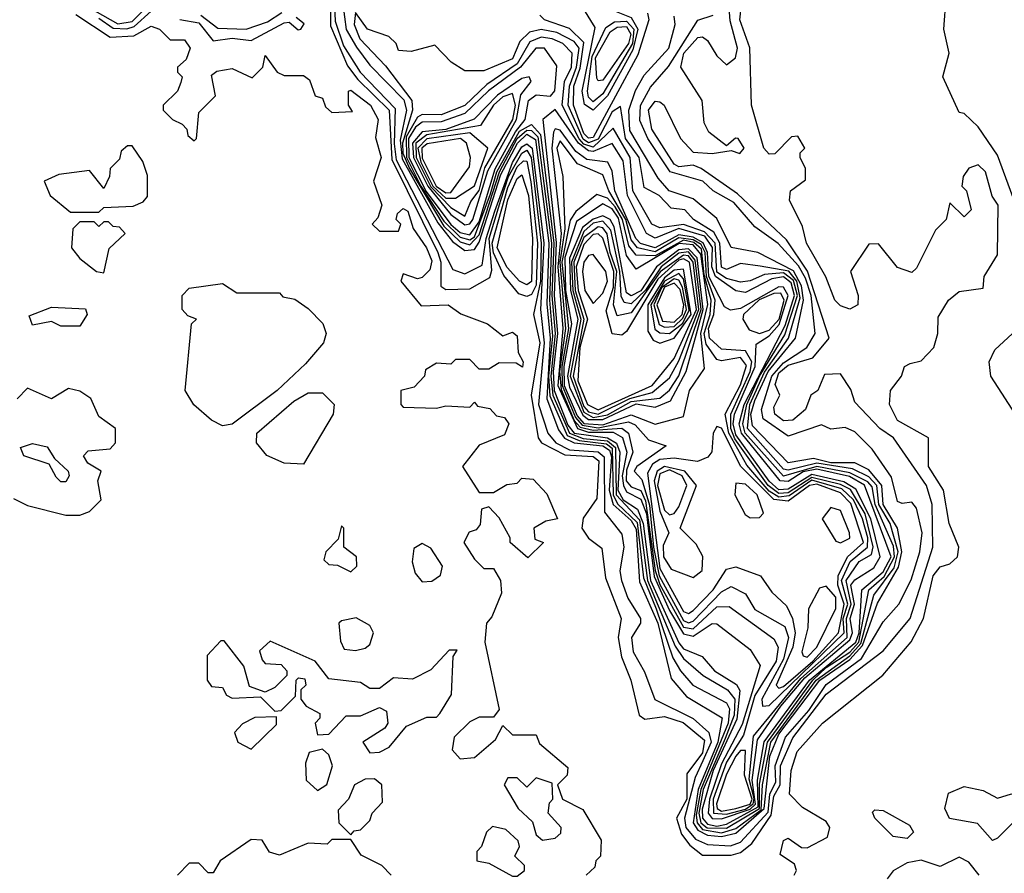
# Model space of a CAD drawing. Extents: x 2889633 to 3052318, y 540750 to 918690.
# Tile 531 of 656: x 2970788 to 2972860, y 839799 to 841595. Entities that reach past the tile are written whole.
import ezdxf

# ---------------------------------------------------------------- set-up
doc = ezdxf.new("R2010")
doc.units = 0

msp = doc.modelspace()

# ---------------------------------------------------------------- linework, layer by layer
at = {"layer": '0CON02XD'}
for points in [[(2971995, 841404.5), (2971976.8, 841416.8), (2971971.4, 841445), (2971998.7, 841578.7), (2971975, 841617.5), (2971949.4, 841715), (2971962.5, 841735), (2971985, 841748), (2972008.1, 841678.1), (2972034.3, 841635), (2972036.2, 841615), (2972075, 841600), (2972088.5, 841575), (2972078.4, 841531.6), (2972024.7, 841435), (2971995, 841404.5)], [(2972885, 841201.2), (2972845, 841310), (2972805, 841370), (2972775, 841397.5), (2972765, 841400), (2972730, 841475), (2972744, 841525), (2972732.5, 841575), (2972742, 841708)], [(2972305, 839842.5), (2972328.3, 839861.7), (2972369.2, 839920.8), (2972375, 839961.2), (2972388.4, 839985), (2972388.5, 840025), (2972415, 840084.2), (2972485, 840175.6), (2972605, 840266.7), (2972661.9, 840335), (2972709.4, 840485), (2972708.1, 840575), (2972695.7, 840615), (2972626.7, 840715), (2972597.5, 840735), (2972545, 840790), (2972536.7, 840816.7), (2972515, 840850), (2972481.7, 840848.3), (2972467.5, 840815), (2972452.5, 840805), (2972441.2, 840775), (2972415, 840752.5), (2972395, 840751.2), (2972376.7, 840765), (2972375, 840780), (2972387.5, 840805), (2972377.4, 840827.4), (2972385, 840851.8), (2972405, 840868.4), (2972456.7, 840883.3), (2972491.2, 840925), (2972445.9, 841065.9), (2972401.8, 841131.8), (2972298.6, 841228.6), (2972221.9, 841281.9), (2972205, 841288.8), (2972175, 841285.8), (2972165, 841290.8), (2972118.1, 841365), (2972110.8, 841405), (2972125, 841423.8), (2972135, 841422), (2972143.8, 841415), (2972178.8, 841345), (2972205, 841316.7), (2972245, 841313.8), (2972285, 841320), (2972303.6, 841313.6), (2972312.5, 841325), (2972300, 841345), (2972293.9, 841346.1), (2972275, 841330), (2972238.3, 841358.3), (2972228.3, 841378.3), (2972223.8, 841425), (2972179.2, 841495), (2972185.5, 841525), (2972215, 841557.5), (2972225, 841558.8), (2972235, 841551.2), (2972255, 841518.8), (2972275, 841500), (2972294, 841515), (2972298.1, 841535), (2972282.8, 841592.8), (2972275.6, 841685)], [(2971449.4, 841655), (2971451.8, 841591.8), (2971469.8, 841539.8), (2971504.8, 841484.8), (2971578.3, 841408.3), (2971575.8, 841334.2), (2971580.5, 841300.5), (2971699.2, 841069.2), (2971725, 841060), (2971761.5, 841078.5), (2971769.7, 841135), (2971788.1, 841191.9), (2971825, 841294.7), (2971845, 841327.6), (2971855, 841334.1), (2971866.2, 841325), (2971891.1, 841125), (2971883.6, 840985), (2971891.9, 840915), (2971880, 840785), (2971899.6, 840725), (2971916.2, 840705), (2971945, 840689.8), (2972005, 840686), (2972017.6, 840675), (2972018.7, 840558.7), (2972055, 840512.5), (2972059.2, 840485), (2972050.8, 840435), (2972054.3, 840415), (2972067.8, 840377.8), (2972094.2, 840335), (2972094, 840325), (2972075.7, 840295), (2972078.6, 840265), (2972103, 840223), (2972124.4, 840164.4), (2972205, 840124.5), (2972237.9, 840095), (2972243.2, 840075), (2972225.3, 840035.3), (2972209.6, 840000.4), (2972187.2, 839915), (2972189.4, 839895), (2972210.3, 839870.3), (2972235, 839859.1), (2972283.5, 839856.5)], [(2971464.5, 841655), (2971474.8, 841574.8), (2971497.1, 841537.1), (2971525, 841499.5), (2971596.2, 841426.2), (2971601.9, 841405), (2971588.5, 841341.5), (2971592.6, 841302.6), (2971667.9, 841167.9), (2971698.7, 841128.7), (2971725, 841109.2), (2971745, 841111.2), (2971755, 841127.1), (2971800.7, 841269.3), (2971835.2, 841335), (2971855, 841354.3), (2971873.1, 841343.1), (2971901.8, 841125), (2971897.4, 840997.4), (2971904.3, 840925), (2971897.6, 840797.6), (2971922, 840732), (2971934.3, 840714.3), (2971955, 840704.8), (2972015, 840698.7), (2972029, 840689), (2972033.2, 840675), (2972028.7, 840605), (2972037.1, 840575), (2972075, 840541.5), (2972085, 840522.9), (2972092, 840412), (2972130.8, 840325), (2972158.7, 840208.7), (2972191.1, 840171.1), (2972266.2, 840126.2), (2972257.2, 840075), (2972215.9, 839975), (2972205.2, 839905), (2972215, 839889.8), (2972235, 839878.8), (2972265, 839876)], [(2970919, 841629), (2970995, 841586.3), (2971025, 841591.2), (2971055, 841621.6)], [(2971441.2, 841645), (2971442, 841582), (2971478.2, 841498.2), (2971499.4, 841469.4), (2971565.4, 841405), (2971571, 841301), (2971667.7, 841105), (2971674.6, 841085), (2971674.4, 841034.4), (2971685, 841027.5), (2971735, 841028.8), (2971777.5, 841052.5), (2971781.7, 841068.3), (2971775.6, 841135), (2971800.4, 841215), (2971816.4, 841265), (2971845, 841314.6), (2971855, 841320.4), (2971864.1, 841305), (2971885.4, 841125), (2971883.7, 841045), (2971869.4, 840975), (2971882.3, 840915), (2971864.4, 840805), (2971879.2, 840715), (2971886.2, 840705), (2971935, 840679.6), (2971995, 840675.9), (2972006.8, 840666.8), (2972002.7, 840587.3), (2971973.6, 840546.4), (2971970.8, 840525), (2971985, 840503.8), (2972013.3, 840483.3), (2972020.9, 840420.9), (2972053.8, 840335), (2972047.1, 840295), (2972054.4, 840254.4), (2972074, 840205), (2972091.7, 840131.7), (2972103.3, 840123.3), (2972145, 840128.6), (2972184.1, 840115.9), (2972229.2, 840079.2), (2972225, 840052.5), (2972191.7, 840008.3), (2972191.8, 839955), (2972170, 839915), (2972180.9, 839880.9), (2972197.8, 839857.8), (2972225, 839836.7), (2972285, 839836.9), (2972305, 839842.5)], [(2972417.5, 839795), (2972422.5, 839805), (2972418.3, 839818.3), (2972388.3, 839838.3), (2972395, 839867.5), (2972405, 839872.5), (2972433, 839853), (2972445, 839852.5), (2972487.5, 839875), (2972492.5, 839895), (2972485, 839907.5), (2972435, 839937.5), (2972407.5, 839965), (2972411.2, 840015), (2972424, 840055), (2972477.5, 840115), (2972604.2, 840215.8), (2972663.9, 840286.1), (2972690, 840335), (2972710, 840425), (2972725, 840443.8), (2972745, 840450), (2972761.2, 840465), (2972763.8, 840485), (2972743.8, 840535), (2972732, 840605), (2972700, 840655), (2972700, 840715), (2972635, 840752), (2972618, 840785), (2972620, 840815), (2972643.3, 840845), (2972650, 840865), (2972661.7, 840871.7), (2972685, 840877.5), (2972711.2, 840905), (2972720, 840935), (2972720.7, 840969.3), (2972742.5, 841005), (2972765, 841023.3), (2972815, 841030), (2972817.5, 841055), (2972845, 841100), (2972846.7, 841205), (2972833.8, 841223.8), (2972820, 841275), (2972805, 841290), (2972785, 841282.5), (2972773.3, 841265), (2972770, 841245), (2972780, 841235), (2972790, 841195), (2972775, 841180), (2972745, 841210), (2972737.5, 841175), (2972715, 841152.5), (2972675, 841072.5), (2972665, 841063.3), (2972635, 841073.8), (2972595, 841123.3), (2972575, 841122.5), (2972536.2, 841065), (2972552, 841015), (2972551.2, 840995), (2972535, 840986.2), (2972515, 840993.3), (2972503.3, 841005), (2972483.9, 841053.9), (2972443.8, 841125), (2972435, 841160), (2972407.5, 841215), (2972410, 841235), (2972441.7, 841258.3), (2972441.7, 841281.7), (2972430, 841305), (2972430, 841315), (2972440, 841325), (2972425, 841350), (2972411.7, 841348.3), (2972377, 841313), (2972365, 841312.5), (2972353.8, 841325), (2972327.5, 841415), (2972324.1, 841535.9), (2972303.3, 841595), (2972307, 841627)], [(2970906.2, 841606.2), (2970978.6, 841558.6), (2971028.6, 841561.4), (2971065, 841581.2), (2971082.5, 841575), (2971105, 841552.5), (2971135, 841552.5), (2971146.7, 841535), (2971138.3, 841511.7), (2971120, 841495), (2971120, 841485), (2971130, 841475), (2971127, 841463), (2971120, 841445), (2971090, 841415), (2971090, 841405), (2971110, 841385), (2971130, 841375), (2971140, 841365), (2971141.7, 841351.7), (2971155, 841340), (2971160, 841345), (2971165, 841400), (2971200, 841435), (2971191.7, 841478.3), (2971203, 841487), (2971235, 841492.5), (2971277, 841473), (2971300, 841495), (2971305, 841520), (2971330, 841485), (2971345, 841477.5), (2971385, 841477.5), (2971398.3, 841468.3), (2971410, 841435), (2971425, 841430), (2971431.7, 841411.7), (2971445, 841400), (2971488.3, 841401.7), (2971480, 841415), (2971480, 841445), (2971485, 841446.7), (2971526.2, 841415), (2971542.5, 841385), (2971537, 841347), (2971548.8, 841305), (2971532.5, 841255), (2971550, 841205), (2971541.7, 841178.3), (2971530, 841165), (2971545, 841150), (2971585, 841150), (2971590, 841165), (2971580, 841175), (2971583, 841187), (2971595, 841197.5), (2971605, 841192.5), (2971615.8, 841155.8), (2971644.3, 841115), (2971655, 841087.5), (2971651.2, 841068.8), (2971635, 841052.5), (2971625, 841050), (2971595, 841060), (2971590, 841045), (2971633, 840993), (2971690, 840995), (2971716.4, 840976.4), (2971772.5, 840955), (2971805, 840930), (2971825, 840937.5), (2971835, 840930), (2971836.7, 840895), (2971847.5, 840875), (2971845.9, 840864.1), (2971832.5, 840872.5), (2971797, 840873), (2971775, 840860), (2971755, 840860), (2971735, 840880), (2971705, 840880), (2971695, 840870), (2971665, 840872.5), (2971641.7, 840858.3), (2971640, 840845), (2971618.3, 840821.7), (2971590, 840815), (2971590, 840785), (2971595, 840780), (2971665, 840777.5), (2971685, 840782.5), (2971735, 840780), (2971745, 840790), (2971751.7, 840781.7), (2971777, 840777), (2971791.7, 840761.7), (2971808.3, 840758.3), (2971817.5, 840745), (2971808.3, 840721.7), (2971755, 840700), (2971720, 840655), (2971755, 840600), (2971785, 840600), (2971813, 840617), (2971835, 840620), (2971845, 840630), (2971868.3, 840628.3), (2971897, 840597), (2971920, 840545), (2971895, 840540), (2971870, 840525), (2971871.7, 840501.7), (2971890, 840495), (2971857, 840463), (2971820, 840495), (2971820, 840505), (2971797, 840547), (2971775, 840570), (2971760, 840565), (2971757, 840533), (2971748.3, 840521.7), (2971733.6, 840516.4), (2971722.5, 840495), (2971745, 840460), (2971765, 840440), (2971785, 840440), (2971800, 840415), (2971801.7, 840388.3), (2971781.7, 840338.3), (2971770, 840325), (2971766.7, 840285), (2971796.7, 840143.3), (2971785, 840127.5), (2971755, 840127.5), (2971735, 840117.5), (2971702.5, 840085), (2971698.3, 840058.3), (2971715, 840040), (2971745, 840042.5), (2971789.3, 840080.7), (2971805, 840110), (2971825, 840090), (2971875, 840090), (2971881.7, 840071.7), (2971941.7, 840021.7), (2971940, 840005), (2971920, 839985), (2971930, 839955), (2971973, 839933), (2972011.7, 839868.3), (2972010, 839835), (2972000, 839825), (2971998.3, 839811.7), (2971980, 839795)], [(2970955, 841598.2), (2970985, 841577.3), (2971013.8, 841576.2), (2971029, 841581), (2971065, 841613.3)], [(2971169.2, 841605), (2971205, 841577.5), (2971265, 841575.5), (2971309.6, 841590.4), (2971339.7, 841610.3)], [(2972265, 839884), (2972295, 839893.3), (2972347.9, 839932.1), (2972351.3, 839985), (2972368.4, 840075), (2972463.8, 840205), (2972535, 840256.3), (2972557.7, 840282.3), (2972585, 840384), (2972628.3, 840441.7), (2972636.7, 840475), (2972619.2, 840535), (2972595.7, 840575), (2972591.6, 840615), (2972575, 840633.4), (2972540.2, 840650.2), (2972465, 840662), (2972405, 840646.8), (2972395, 840649.6), (2972319.7, 840735), (2972324.5, 840785), (2972355, 840853.2), (2972406, 840925), (2972430.5, 841009.5), (2972423, 841045), (2972406.1, 841066.1), (2972346.4, 841076.4), (2972305, 841082), (2972275, 841069.2), (2972265, 841074.3), (2972261.4, 841125), (2972248.3, 841148.3), (2972206, 841175), (2972187.5, 841195), (2972158.8, 841198.8), (2972133.8, 841225), (2972102.1, 841242.1), (2972091.5, 841305), (2972062.7, 841345), (2972052.5, 841412.5), (2972035, 841401.1), (2972005, 841343.5), (2971985, 841336.2), (2971973.8, 841343.8), (2971941.8, 841415), (2971944.7, 841455), (2971959.8, 841495), (2971965.2, 841535.2), (2971955, 841549.5), (2971918.3, 841568.3), (2971885, 841574.6), (2971861.1, 841568.9), (2971840.5, 841549.5), (2971825, 841513.1), (2971765, 841487.5), (2971725, 841487.5), (2971696.1, 841506.1), (2971661.7, 841541.7), (2971611.7, 841528.3), (2971585, 841530), (2971580, 841545), (2971565, 841560), (2971520, 841575), (2971495, 841610), (2971492, 841585), (2971504.2, 841555), (2971557.7, 841497.7), (2971613.5, 841425), (2971614.6, 841404.6), (2971593.3, 841335), (2971594.5, 841314.5), (2971608, 841282), (2971680.9, 841160.9), (2971715, 841127.4), (2971735, 841121.2), (2971755, 841142.5), (2971797.6, 841275), (2971835, 841345.2), (2971855, 841363), (2971865, 841362.3), (2971878.3, 841348.3), (2971906.8, 841125), (2971902.9, 841005), (2971909.4, 840929.4), (2971901.1, 840845), (2971903.9, 840803.9), (2971939.9, 840719.9), (2971965, 840709.4), (2972022.9, 840702.9), (2972035, 840693.1), (2972036.5, 840595), (2972046, 840576), (2972087.3, 840537.3), (2972100.4, 840420.4), (2972127.1, 840355), (2972162.3, 840252.3), (2972178.6, 840225), (2972204.5, 840194.5), (2972275, 840157.5), (2972281.5, 840145), (2972278.4, 840115), (2972221, 839975), (2972211.2, 839921.2), (2972213.2, 839905), (2972225, 839891.3), (2972265, 839884)], [(2971985, 841346.1), (2971975, 841355.6), (2971953.5, 841415), (2971954.3, 841455), (2971967.1, 841492.9), (2971975, 841547.1), (2971945, 841576.7), (2971892.5, 841595), (2971882.5, 841605)], [(2972108.9, 841608.9), (2972111.9, 841595), (2972089, 841521), (2971995, 841347.5), (2971985, 841346.1)], [(2972283.5, 839856.5), (2972305, 839864.5), (2972362.7, 839927.3), (2972366.2, 839965), (2972379, 839991), (2972377.6, 840025), (2972399.7, 840085), (2972448.5, 840141.5), (2972485, 840196), (2972559, 840251), (2972605, 840328), (2972637.5, 840365), (2972663.9, 840416.1), (2972682, 840475), (2972687.1, 840515), (2972675, 840567.5), (2972665, 840580), (2972645, 840576.7), (2972635, 840581.2), (2972622.2, 840632.2), (2972581.5, 840691.5), (2972545, 840728), (2972525, 840736.7), (2972495, 840733.3), (2972475, 840742.5), (2972405, 840718.6), (2972352.7, 840755), (2972349.2, 840775), (2972370.8, 840845), (2972395, 840872.7), (2972444.4, 840905), (2972461.5, 840935), (2972453, 841015), (2972441.3, 841051.3), (2972426.9, 841076.9), (2972384.1, 841124.1), (2972335, 841159.2), (2972290.7, 841210.7), (2972247.5, 841235), (2972225.3, 841255.3), (2972156.7, 841275), (2972109.6, 841345), (2972092.7, 841382.7), (2972094.6, 841414.6), (2972115, 841452.9), (2972153.4, 841496.6), (2972215, 841594), (2972247.5, 841605)], [(2971125, 841595.8), (2971165, 841588.5), (2971195, 841550.8), (2971235, 841556.5), (2971275, 841551.4), (2971345, 841588.8), (2971355, 841590), (2971373.9, 841573.9), (2971380, 841575), (2971386.4, 841586.4), (2971370, 841600)], [(2971995, 841422.5), (2971985, 841432), (2971982.8, 841445), (2971992.3, 841517.7), (2972021.4, 841578.6), (2972039.5, 841590.5), (2972065, 841592.1), (2972080.4, 841575), (2972077.6, 841545), (2972015, 841439.4), (2971995, 841422.5)], [(2972265, 839876), (2972295, 839883.2), (2972354.2, 839935), (2972366.6, 840045), (2972385, 840091.8), (2972471.9, 840205), (2972535, 840248.4), (2972561.6, 840278.4), (2972592.9, 840367.1), (2972637, 840443), (2972644.1, 840475), (2972634.7, 840525), (2972604.8, 840575), (2972602.1, 840615), (2972575, 840647.9), (2972545, 840662.3), (2972495, 840662.9), (2972458.3, 840671.7), (2972405, 840662.7), (2972330.1, 840740.1), (2972326.6, 840765), (2972335, 840793.6), (2972362.8, 840855), (2972420.4, 840925), (2972437, 841005), (2972432.8, 841035), (2972416.3, 841066.3), (2972341.2, 841105), (2972285, 841116), (2972255, 841176.7), (2972205, 841218.1), (2972154.7, 841234.7), (2972131.6, 841261.6), (2972071.7, 841361.7), (2972069.5, 841405), (2972084, 841446), (2972101.8, 841478.2), (2972154.1, 841535), (2972167.1, 841585), (2972165, 841602.5)], [(2972005, 841466.2), (2972002.2, 841472.2), (2971999.7, 841515), (2972030.6, 841569.4), (2972045, 841579.7), (2972065, 841580.7), (2972073.7, 841565), (2972069.3, 841545), (2972015, 841468.1), (2972005, 841466.2)], [(2972275, 839894), (2972344.9, 839935.1), (2972345, 839986.2), (2972361.2, 840075), (2972456.6, 840205), (2972485, 840232.1), (2972535, 840264), (2972553.3, 840285), (2972574.6, 840395), (2972606.8, 840423.2), (2972629, 840465), (2972626.9, 840486.9), (2972588.1, 840575), (2972581.8, 840611.8), (2972572.7, 840622.7), (2972535, 840641.7), (2972465, 840654.9), (2972395, 840634.7), (2972314.8, 840725), (2972309.4, 840745), (2972318.3, 840785), (2972344.7, 840845.3), (2972398.2, 840931.8), (2972424.8, 841015), (2972416.1, 841046.1), (2972395, 841062.6), (2972355, 841058.8), (2972325, 841045.8), (2972305, 841042.9), (2972275, 841050.4), (2972255, 841063.9), (2972251.1, 841125), (2972228.7, 841148.7), (2972185, 841164.2), (2972135, 841156.9), (2972118, 841165), (2972078.5, 841235), (2972072.7, 841305), (2972037.1, 841367.1), (2971995, 841327), (2971975, 841333.1), (2971965, 841344.2), (2971929.3, 841415), (2971934.6, 841465), (2971949.3, 841495), (2971950.5, 841525), (2971930.8, 841545), (2971908.8, 841555), (2971885, 841558.2), (2971861.6, 841548.4), (2971835, 841502.5), (2971771.1, 841458.9), (2971725, 841414.5), (2971675, 841394.6), (2971635, 841395.8), (2971625, 841390), (2971601.5, 841348.5), (2971602.1, 841305), (2971631.9, 841245), (2971680.9, 841170.9), (2971715, 841137.6), (2971735, 841132.1), (2971745, 841138.2), (2971778.7, 841228.7), (2971791.9, 841275), (2971839.5, 841360.5), (2971865, 841374.7), (2971883.7, 841353.7), (2971911.7, 841125), (2971908, 841015), (2971914.6, 840935), (2971906, 840845), (2971910.2, 840805), (2971944.9, 840724.9), (2971973.5, 840713.5), (2972025, 840708.9), (2972041.5, 840695), (2972043.2, 840595), (2972092.4, 840542.4), (2972108.9, 840415), (2972166.9, 840276.9), (2972185, 840250.6), (2972226, 840215), (2972277.5, 840185), (2972292.9, 840165), (2972291.7, 840131.7), (2972272.3, 840082.3), (2972226.2, 839975), (2972217.2, 839925), (2972221.5, 839905), (2972234.4, 839894.4), (2972275, 839894)], [(2971735, 841142.3), (2971755, 841169.6), (2971788.9, 841281.1), (2971831.1, 841358.9), (2971851.8, 841385), (2971858.8, 841425), (2971875, 841437.3), (2971905, 841434), (2971914.3, 841445.7), (2971918.3, 841498.3), (2971892.5, 841535), (2971874.2, 841535), (2971841.8, 841495), (2971774.8, 841445.2), (2971725, 841398), (2971675, 841380.3), (2971635, 841379.7), (2971620.9, 841369.1), (2971606.4, 841345), (2971607.1, 841305), (2971643.7, 841233.7), (2971695, 841163.8), (2971715, 841147.1), (2971735, 841142.3)], [(2971725, 841163.5), (2971735, 841165.5), (2971741.6, 841175), (2971772.9, 841277.1), (2971833.3, 841385), (2971842.9, 841437.1), (2971864.3, 841465), (2971860, 841475), (2971845, 841471.5), (2971793.6, 841436.4), (2971744.4, 841385.6), (2971685, 841364), (2971635, 841359), (2971615, 841335.4), (2971617, 841305), (2971646.7, 841245), (2971695, 841185.3), (2971725, 841163.5)], [(2971725, 841181.4), (2971737.3, 841212.7), (2971755, 841235.6), (2971766.6, 841283.4), (2971825.6, 841385), (2971831.2, 841415), (2971825, 841440), (2971805, 841432.7), (2971785, 841415.3), (2971757.8, 841372.2), (2971645, 841353), (2971621.7, 841335), (2971622.2, 841305), (2971653.1, 841243.1), (2971695, 841199.6), (2971725, 841181.4)], [(2972255, 839897.9), (2972275, 839902), (2972341.6, 839938.4), (2972340.4, 839995), (2972354.4, 840075.6), (2972449.7, 840205), (2972547, 840285), (2972554.2, 840305), (2972560, 840395), (2972605, 840432.9), (2972621.3, 840465), (2972565.8, 840615.8), (2972533.7, 840633.7), (2972465, 840649.1), (2972436.6, 840643.4), (2972405, 840623.4), (2972388.1, 840625), (2972306.8, 840725), (2972302.2, 840745), (2972312.1, 840785), (2972398.6, 840951.4), (2972418.6, 841015), (2972411.2, 841041.2), (2972395, 841053.9), (2972370.3, 841049.7), (2972315, 841021.2), (2972295, 841024.4), (2972251.9, 841055), (2972244.4, 841075), (2972245.5, 841115.5), (2972229.3, 841139.3), (2972175, 841155.7), (2972125, 841135.5), (2972106.9, 841145), (2972066.8, 841225), (2972058.1, 841298.1), (2972035, 841334.4), (2971995, 841318), (2971985, 841319.4), (2971963.9, 841335), (2971915, 841405.8), (2971889.1, 841385), (2971916.7, 841126.6), (2971912.7, 841015), (2971919.9, 840935), (2971910.8, 840855), (2971913, 840815), (2971941.7, 840741.7), (2971955, 840725.2), (2972025.1, 840715.1), (2972043.9, 840703.9), (2972050.8, 840685), (2972046.8, 840605), (2972057.6, 840585), (2972087.9, 840565), (2972100.1, 840535), (2972115.1, 840415), (2972175, 840283.5), (2972185, 840270.9), (2972223.8, 840255), (2972250, 840225), (2972296.4, 840196.4), (2972303.3, 840183.3), (2972297, 840123), (2972247.1, 840015), (2972223.7, 839933.7), (2972224.6, 839914.6), (2972235, 839902.3), (2972255, 839897.9)], [(2971705, 841219.4), (2971745, 841245.8), (2971773.3, 841325), (2971735, 841356.9), (2971645, 841344.2), (2971625.7, 841325), (2971632, 841295), (2971657.6, 841245), (2971685, 841219.7), (2971705, 841219.4)], [(2972265, 839913.1), (2972325, 839933.8), (2972335.9, 839944.1), (2972329.1, 839995), (2972340.4, 840079.6), (2972389.3, 840150.7), (2972440.2, 840209.8), (2972535, 840290), (2972540.6, 840305), (2972535.7, 840335), (2972544.8, 840365), (2972536.8, 840405), (2972545, 840416.4), (2972585, 840441.5), (2972598.8, 840465), (2972579.2, 840545), (2972547.5, 840607.5), (2972522.3, 840622.3), (2972455, 840637.9), (2972405, 840607), (2972385, 840606.1), (2972365, 840624.1), (2972295, 840721.8), (2972289.2, 840745), (2972291.9, 840765), (2972335.6, 840865), (2972337.6, 840912.4), (2972365, 840930), (2972386, 840954), (2972405.2, 841015), (2972395, 841032.5), (2972385, 841033.1), (2972305, 840987.7), (2972283.6, 840983.6), (2972270.9, 840990.9), (2972238.3, 841055), (2972235.1, 841105.1), (2972225.9, 841125.9), (2972205, 841137.6), (2972175, 841142.4), (2972125, 841115.2), (2972094.4, 841124.4), (2972084.8, 841134.8), (2972040.3, 841235), (2972035, 841276.7), (2972025.6, 841295), (2971981.1, 841301.1), (2971958, 841318), (2971925, 841362.5), (2971915, 841365.6), (2971911.4, 841358.6), (2971907.8, 841325), (2971927.7, 841145), (2971920.4, 841075), (2971930.9, 840945), (2971920.2, 840825), (2971961.6, 840735), (2971985, 840727), (2972036.9, 840726.9), (2972056.2, 840716.2), (2972065.3, 840685), (2972056, 840635), (2972058.4, 840615), (2972065, 840601.8), (2972095, 840586.2), (2972107, 840555), (2972110.3, 840525), (2972123.3, 840423.3), (2972155, 840352), (2972185, 840302.5), (2972205, 840297.7), (2972245, 840324.2), (2972255, 840323.8), (2972325, 840270), (2972346.1, 840236.1), (2972308.3, 840111.7), (2972265, 840029.2), (2972239.3, 839955), (2972236.7, 839925), (2972245, 839914.4), (2972265, 839913.1)], [(2971685, 841230.8), (2971695, 841231.8), (2971734.3, 841285.7), (2971736.9, 841305), (2971728.1, 841335), (2971715.3, 841345.3), (2971645.8, 841334.2), (2971634.3, 841325), (2971635, 841303.6), (2971664.5, 841245), (2971685, 841230.8)], [(2972275, 839923.4), (2972315, 839934), (2972331.3, 839945), (2972333.6, 839956.4), (2972322.8, 839997.2), (2972332.3, 840087.7), (2972431.6, 840208.4), (2972528.9, 840295), (2972527.9, 840335), (2972537.4, 840365), (2972527.3, 840415), (2972554.4, 840455), (2972580.2, 840469.8), (2972584.1, 840485.9), (2972566.9, 840555), (2972536.2, 840606.2), (2972515, 840617.3), (2972455, 840632), (2972405, 840599.6), (2972385, 840598.3), (2972363.1, 840615), (2972293.1, 840713.1), (2972284.1, 840735), (2972284.2, 840765), (2972325, 840854.6), (2972328.3, 840875), (2972315, 840898.1), (2972265, 840901.9), (2972239.7, 840925), (2972237.4, 840945), (2972248.9, 840975), (2972251.7, 841005), (2972233.2, 841055), (2972230.4, 841105), (2972221.9, 841121.9), (2972205, 841132.2), (2972175, 841136.4), (2972125, 841106.9), (2972087.8, 841115), (2972075, 841131.9), (2972063.4, 841175), (2972027.5, 841235), (2972015, 841268.8), (2971961.9, 841291.9), (2971925, 841340), (2971918.2, 841325), (2971930.6, 841265), (2971934.8, 841154.8), (2971924.5, 841085), (2971936.7, 840945), (2971923.6, 840855), (2971927.1, 840817.1), (2971955, 840751.9), (2971967.6, 840737.6), (2971995, 840731.1), (2972055.3, 840735.3), (2972069.4, 840725), (2972078.5, 840685), (2972065, 840647.5), (2972064.4, 840625), (2972075, 840611.8), (2972095, 840604.5), (2972105, 840582.5), (2972125, 840435.7), (2972135, 840406.8), (2972185, 840316.8), (2972205, 840313.1), (2972225, 840331.5), (2972255, 840359.4), (2972280.5, 840360.5), (2972375, 840292.5), (2972384, 840275), (2972380, 840245), (2972335, 840172.9), (2972310.8, 840089.2), (2972275, 840032.5), (2972247, 839955), (2972247.9, 839925), (2972275, 839923.4)], [(2970955, 841190), (2970965, 841200), (2971027, 841203), (2971048.3, 841211.7), (2971057, 841223), (2971057, 841267), (2971047, 841297), (2971025, 841330), (2971015, 841330), (2971001.7, 841318.3), (2970998.3, 841301.7), (2970978.3, 841281.7), (2970977.5, 841265), (2970965, 841240), (2970935, 841277.5), (2970870.7, 841269.3), (2970840, 841255), (2970852.5, 841225), (2970895, 841190), (2970955, 841190)], [(2971855, 841012.5), (2971838.1, 841018.1), (2971806.6, 841056.6), (2971785, 841104.3), (2971781.9, 841125), (2971815, 841242.2), (2971835, 841285.4), (2971848.3, 841298.3), (2971855, 841297.5), (2971863.9, 841253.9), (2971877.6, 841125), (2971875, 841036.2), (2971865, 841016.9), (2971855, 841012.5)], [(2971855, 841037.1), (2971840, 841045), (2971813.7, 841073.7), (2971792.5, 841115), (2971815, 841215.8), (2971835, 841260.8), (2971845, 841268.8), (2971858.6, 841225), (2971866.9, 841135), (2971865, 841044.2), (2971855, 841037.1)], [(2972350.8, 840150.8), (2972365, 840152.2), (2972523.1, 840305), (2972520.5, 840335), (2972530.2, 840365), (2972517.1, 840415), (2972535.4, 840455), (2972572, 840485), (2972572.6, 840505), (2972561.1, 840545), (2972542.5, 840585), (2972518, 840608), (2972455, 840625.8), (2972407.2, 840592.8), (2972385, 840590.2), (2972365, 840602.7), (2972317.7, 840657.7), (2972280.2, 840725), (2972272.5, 840765), (2972305, 840826.5), (2972317.6, 840867.6), (2972305, 840884.5), (2972265, 840876.9), (2972255, 840880), (2972232.5, 840912.5), (2972228, 840935), (2972241, 840975), (2972242.8, 841005), (2972228.2, 841058.2), (2972222.3, 841112.3), (2972206.4, 841126.4), (2972185, 841131.4), (2972125, 841098.5), (2972085, 841099.5), (2972069.5, 841119.5), (2972056.2, 841175), (2972041.2, 841201.2), (2972025, 841219.6), (2972002.7, 841227.3), (2971958.3, 841191.7), (2971946.5, 841173.5), (2971928.9, 841085), (2971942.7, 840945), (2971928.9, 840865), (2971929.2, 840825), (2971957.7, 840757.7), (2971971.6, 840741.6), (2972005, 840736.1), (2972069.1, 840749.1), (2972082.9, 840742.9), (2972111.2, 840711.2), (2972148.3, 840698.3), (2972086.7, 840655), (2972080.8, 840645), (2972097.4, 840627.4), (2972113.5, 840573.5), (2972121.5, 840485), (2972133.8, 840425), (2972185, 840331.1), (2972195, 840326.2), (2972205, 840329.5), (2972265, 840391.4), (2972285, 840402), (2972315, 840386.7), (2972335, 840354), (2972398, 840318), (2972406, 840295), (2972395, 840249.2), (2972349.4, 840165), (2972350.8, 840150.8)], [(2972015, 840742.7), (2972075, 840763.9), (2972125, 840744.3), (2972185, 840760), (2972197.1, 840815), (2972229.1, 840860.9), (2972221, 840935), (2972236.2, 840996.1), (2972221.4, 841101.4), (2972205, 841121.3), (2972175.9, 841124.1), (2972085, 841070), (2972065, 841099.2), (2972047.8, 841177.8), (2972035, 841197.2), (2972015, 841207.7), (2971959.7, 841170.3), (2971934.9, 841095), (2971936.6, 841025), (2971949, 840955), (2971933.2, 840865), (2971933.8, 840825), (2971961.3, 840761.3), (2971975.3, 840745.3), (2972015, 840742.7)], [(2970965, 841062.5), (2970976.4, 841113.6), (2971010, 841145), (2970998.3, 841158.3), (2970985, 841160), (2970975, 841170), (2970965, 841170), (2970955, 841160), (2970945, 841170), (2970915, 841170), (2970900, 841155), (2970897.5, 841115), (2970915, 841092.5), (2970950, 841065), (2970965, 841062.5)], [(2971985, 840753.7), (2972015, 840753.8), (2972085, 840786.8), (2972125, 840779.6), (2972157.1, 840792.9), (2972190.3, 840855), (2972226.3, 840985), (2972213.7, 841093.7), (2972195, 841113.2), (2972175, 841110.7), (2972128.3, 841075), (2972095, 841024.8), (2972075, 841013.8), (2972065, 841020), (2972038.9, 841158.9), (2972030.4, 841175), (2972015, 841182.5), (2971994.6, 841175.4), (2971972.2, 841157.8), (2971945, 841093.1), (2971946.7, 841025), (2971962.2, 840965), (2971940.9, 840845), (2971945, 840822), (2971972.8, 840762.8), (2971985, 840753.7)], [(2971995, 840758.3), (2972025, 840763.6), (2972075, 840791.7), (2972135, 840798.9), (2972155, 840815.6), (2972175, 840845.8), (2972221.7, 840985), (2972209.1, 841089.1), (2972195, 841106.5), (2972175, 841103.8), (2972137.6, 841075), (2972105, 841026.2), (2972075, 840997.3), (2972060.2, 841000.2), (2972053.5, 841013.5), (2972051.1, 841065), (2972032, 841152), (2972015, 841170.9), (2971995, 841166.6), (2971975, 841149.1), (2971948.8, 841085), (2971951.8, 841025), (2971968.7, 840965), (2971946.2, 840845), (2971975, 840769.5), (2971995, 840758.3)], [(2972005, 840764.8), (2972071.9, 840798.1), (2972119.1, 840810.9), (2972155, 840841.4), (2972175, 840876.9), (2972217.2, 840985), (2972205.1, 841085.1), (2972195, 841098.5), (2972185, 841099.8), (2972135.5, 841064.5), (2972075, 840978.5), (2972045, 840972), (2972037.3, 840995), (2972044.8, 841065), (2972030.2, 841105), (2972024.3, 841144.3), (2972015, 841156.9), (2972005, 841159.1), (2971975, 841136.6), (2971954.3, 841085), (2971957.1, 841025), (2971975.2, 840965), (2971952.8, 840845), (2971975, 840781.3), (2971985, 840769.8), (2972005, 840764.8)], [(2972005, 840773.9), (2972119.2, 840825), (2972165, 840881.9), (2972212.4, 840985), (2972197.5, 841085), (2972185, 841091.7), (2972175, 841089.3), (2972130.6, 841049.4), (2972065, 840938.8), (2972055, 840931.2), (2972035, 840933.8), (2972022.3, 840982.3), (2972037.5, 841032.5), (2972037.9, 841065), (2972015.2, 841135.2), (2972005, 841144.5), (2971995, 841143.1), (2971975, 841122.1), (2971959.1, 841075), (2971962.9, 841025), (2971982.9, 840965), (2971966.5, 840905), (2971962.8, 840835), (2971982.6, 840785), (2972005, 840773.9)], [(2971995, 840998.1), (2972015, 841019.6), (2972025.2, 841045), (2972021.4, 841065), (2971995, 841101.1), (2971985, 841098.9), (2971975.4, 841085), (2971972.5, 841065), (2971977.5, 841025), (2971995, 840998.1)], [(2972135, 840914.4), (2972165, 840924.6), (2972200.9, 840975), (2972185, 841070), (2972165, 841067.7), (2972145, 841052.1), (2972109.7, 840995), (2972109.5, 840939.5), (2972120.9, 840920.9), (2972135, 840914.4)], [(2972155, 840934.6), (2972183.2, 840956.8), (2972196.4, 840983.6), (2972185, 841050), (2972175, 841060.7), (2972145, 841045.2), (2972116.1, 840995), (2972124.2, 840944.2), (2972135, 840936.2), (2972155, 840934.6)], [(2972145, 840947.9), (2972165, 840949.5), (2972183.3, 840966.7), (2972190.9, 840985), (2972182.4, 841032.4), (2972175, 841046.8), (2972165, 841049.5), (2972138.8, 841031.2), (2972122.6, 840995), (2972133.9, 840953.9), (2972145, 840947.9)], [(2971215, 840740.6), (2971192.1, 840752.1), (2971154.6, 840784.6), (2971136.7, 840815), (2971150, 840955), (2971160, 840965), (2971141.7, 840971.7), (2971130, 840985), (2971130, 841015), (2971145, 841030), (2971215, 841040), (2971245, 841020), (2971335, 841020), (2971341.7, 841011.7), (2971367, 841007), (2971395, 840987.5), (2971426.1, 840956.1), (2971433.3, 840935), (2971427.5, 840915), (2971389.3, 840870.7), (2971330, 840815), (2971235, 840743.8), (2971215, 840740.6)], [(2972165, 840958.3), (2972181.7, 840975), (2972185.4, 840994.6), (2972177.6, 841027.6), (2972165, 841040.4), (2972145, 841032.2), (2972128.4, 840995), (2972140.9, 840960.9), (2972165, 840958.3)], [(2972345, 840934.6), (2972365, 840941.9), (2972386.1, 840965), (2972396.3, 841005), (2972389.4, 841019.4), (2972375, 841019.2), (2972344.3, 841005.7), (2972311.2, 840975), (2972309.6, 840965), (2972322.6, 840942.6), (2972345, 840934.6)], [(2970915, 840950), (2970875, 840950), (2970855, 840960), (2970815, 840952.5), (2970808.3, 840971.7), (2970855, 840990), (2970926.4, 840986.4), (2970930, 840975), (2970915, 840950)], [(2972891.9, 840751.9), (2972831.2, 840845), (2972828, 840875), (2972839.5, 840900.5), (2972876.7, 840935)], [(2970915, 840552.5), (2970935, 840560), (2970960, 840585), (2970952.5, 840625), (2970960, 840645), (2970931.7, 840661.7), (2970922.5, 840677.5), (2970932.5, 840687.5), (2970978.3, 840691.7), (2970990, 840705), (2970990, 840735), (2970955, 840760), (2970938, 840798), (2970915, 840813.3), (2970890.7, 840819.3), (2970855, 840797.5), (2970805, 840820), (2970783, 840797)], [(2971385, 840660), (2971345, 840662), (2971307.9, 840677.9), (2971286.2, 840705), (2971287.5, 840725), (2971365, 840792.5), (2971395, 840810), (2971425, 840810), (2971450, 840785), (2971447.5, 840765), (2971385, 840660)], [(2972385, 840188.6), (2972395, 840191.8), (2972456.6, 840245), (2972510.8, 840305), (2972523, 840365), (2972509.4, 840405), (2972510.3, 840425), (2972529.7, 840465), (2972563.6, 840495), (2972536.8, 840576.8), (2972515, 840599.7), (2972465, 840617.8), (2972450, 840615), (2972405, 840582.2), (2972375, 840585.2), (2972305.4, 840655), (2972265, 840735.8), (2972255, 840739.2), (2972246.9, 840725), (2972244.2, 840685.8), (2972235.8, 840674.2), (2972214.3, 840665.7), (2972165, 840672.6), (2972135, 840669.7), (2972119.9, 840660.1), (2972109.1, 840640.9), (2972135, 840440), (2972185, 840349.4), (2972195, 840345.6), (2972205, 840351.9), (2972247.3, 840395), (2972275, 840438.8), (2972295, 840443.8), (2972346.7, 840425), (2972370.5, 840390.5), (2972401.7, 840361.7), (2972414.4, 840335), (2972419.7, 840305), (2972414.7, 840275), (2972379.4, 840195), (2972385, 840188.6)], [(2970885, 840622.5), (2970875, 840622.5), (2970865, 840632.5), (2970850, 840660), (2970797, 840677), (2970790, 840695), (2970815, 840703.3), (2970846.4, 840696.4), (2970861.7, 840671.7), (2970890, 840645), (2970892.5, 840635), (2970885, 840622.5)], [(2972205, 840421.2), (2972224.3, 840435.7), (2972225.6, 840465.6), (2972211.4, 840491.4), (2972177.5, 840525), (2972212.2, 840615), (2972187.5, 840645), (2972145, 840654.8), (2972129.5, 840645), (2972122.9, 840625), (2972135, 840560.8), (2972153.8, 840515), (2972141.7, 840488.3), (2972142.8, 840465), (2972158.5, 840438.5), (2972205, 840421.2)], [(2972155, 840553.1), (2972165, 840555.8), (2972175, 840570), (2972191.5, 840615), (2972182.1, 840635), (2972155, 840647.9), (2972135, 840639.3), (2972129.8, 840615), (2972145, 840562.9), (2972155, 840553.1)], [(2972325, 840546.7), (2972345, 840547.5), (2972353, 840557), (2972339.6, 840595), (2972315, 840617.7), (2972295, 840620), (2972292.9, 840595), (2972314.2, 840554.2), (2972325, 840546.7)], [(2970775, 840587.5), (2970805, 840572.5), (2970885, 840552.5), (2970915, 840552.5)], [(2972515, 840494), (2972535, 840504), (2972534.2, 840515), (2972515, 840562), (2972495, 840568.8), (2972476.7, 840545), (2972505, 840497.5), (2972515, 840494)], [(2971485, 840433.3), (2971497.5, 840445), (2971496.7, 840465), (2971470, 840485), (2971470, 840525), (2971465, 840530), (2971458.3, 840501.7), (2971432.5, 840475), (2971428.3, 840458.3), (2971438.3, 840448.3), (2971457, 840447), (2971485, 840433.3)], [(2971635, 840412.5), (2971655, 840413.3), (2971673.6, 840426.4), (2971677.5, 840445), (2971653, 840483), (2971635, 840492.5), (2971617.5, 840482.5), (2971613.9, 840453.9), (2971620.5, 840430.5), (2971635, 840412.5)], [(2972445, 840253.7), (2972465, 840274.6), (2972505, 840355.8), (2972505, 840380), (2972485, 840402.9), (2972470.9, 840399.1), (2972447.9, 840355), (2972446.4, 840315), (2972433.6, 840265), (2972436.3, 840256.3), (2972445, 840253.7)], [(2971495, 840267.5), (2971515, 840272.5), (2971525, 840280), (2971532.5, 840305), (2971525, 840320), (2971496.4, 840336.4), (2971465, 840330), (2971460, 840325), (2971463, 840287), (2971470.7, 840270.7), (2971495, 840267.5)], [(2971525, 840052.5), (2971545, 840053.8), (2971565.7, 840064.3), (2971601.7, 840108.3), (2971645, 840127.5), (2971665, 840127.5), (2971672.5, 840135), (2971696.7, 840175), (2971700, 840255), (2971708.3, 840268.3), (2971691.7, 840268.3), (2971653, 840227), (2971615, 840207.5), (2971575, 840210), (2971545, 840187.5), (2971525, 840187.5), (2971505, 840200), (2971438.3, 840208.3), (2971410, 840245), (2971315, 840287.5), (2971293, 840267), (2971298.3, 840248.3), (2971305, 840240), (2971338.3, 840238.3), (2971350, 840225), (2971350, 840215), (2971325, 840190), (2971305, 840180), (2971271.7, 840191.7), (2971260, 840235), (2971218.3, 840288.3), (2971211.7, 840288.3), (2971183, 840257), (2971182.5, 840205), (2971191.7, 840191.7), (2971215, 840190), (2971223.3, 840173.3), (2971235, 840167.5), (2971295, 840170), (2971325, 840140), (2971338.3, 840141.7), (2971368.3, 840171.7), (2971370, 840205), (2971375, 840210), (2971388.3, 840208.3), (2971390, 840195), (2971380, 840185), (2971380, 840165), (2971390.7, 840150.7), (2971420, 840135), (2971420, 840125), (2971410, 840115), (2971415, 840090), (2971438.3, 840091.7), (2971475, 840130), (2971505, 840130), (2971545, 840147.5), (2971560, 840140), (2971562.5, 840115), (2971556.1, 840103.9), (2971510, 840075), (2971525, 840052.5)], [(2971275, 840060), (2971328.3, 840111.7), (2971328.3, 840128.3), (2971283, 840127), (2971257, 840113), (2971240, 840095), (2971247.5, 840075), (2971275, 840060)], [(2971415, 839973.3), (2971434.1, 839985.9), (2971446.7, 840025), (2971438.3, 840048.3), (2971425, 840060), (2971397, 840053), (2971389.3, 840030.7), (2971391.2, 839995), (2971415, 839973.3)], [(2972265, 839929.7), (2972295, 839934.9), (2972325, 839944.1), (2972329.3, 839955), (2972312.9, 840005), (2972315, 840057.5), (2972305, 840056.9), (2972294.6, 840045), (2972275, 840007.5), (2972254.2, 839945), (2972255.5, 839935), (2972265, 839929.7)], [(2971485, 839880), (2971491.7, 839888.3), (2971505, 839890), (2971525, 839910), (2971530, 839925), (2971551.7, 839948.3), (2971550, 839985), (2971535, 839997.5), (2971515, 839996.7), (2971492.5, 839985), (2971480, 839955), (2971458.3, 839931.7), (2971460, 839905), (2971485, 839880)], [(2971888.3, 839868.3), (2971915, 839872.5), (2971927, 839883), (2971927.5, 839895), (2971900, 839925), (2971903, 839947), (2971910, 839955), (2971908.3, 839988.3), (2971875, 840000), (2971855, 839980), (2971835, 840000), (2971815, 840000), (2971807.5, 839985), (2971836.7, 839935), (2971867, 839907), (2971875, 839880), (2971888.3, 839868.3)], [(2972835, 839867.5), (2972803.6, 839903.6), (2972744.4, 839914.4), (2972734.2, 839935), (2972742.3, 839967.7), (2972775, 839981.2), (2972815, 839973.3), (2972845, 839956.7), (2972875, 839966.2), (2972902.5, 839955), (2972910, 839945), (2972907.5, 839935), (2972845, 839872.5), (2972835, 839867.5)], [(2972655, 839872), (2972626.2, 839876.2), (2972587.5, 839915), (2972582.5, 839927.5), (2972587.5, 839932.5), (2972605, 839931.2), (2972660.3, 839900.3), (2972668.8, 839885), (2972655, 839872)], [(2971835, 839792.5), (2971850, 839805), (2971850, 839815), (2971830, 839835), (2971840, 839855), (2971837, 839867), (2971810.7, 839890.7), (2971783, 839897), (2971770, 839885), (2971760, 839855), (2971750, 839845), (2971750, 839825), (2971775, 839820), (2971825, 839792.5), (2971835, 839792.5)], [(2971570, 839795), (2971550, 839815), (2971507, 839837), (2971485, 839870), (2971445, 839870), (2971435, 839860), (2971395, 839862.5), (2971335, 839836.7), (2971313.6, 839843.6), (2971298.3, 839868.3), (2971275, 839870), (2971210, 839825), (2971195, 839800), (2971185, 839800), (2971165, 839820), (2971145, 839820), (2971120, 839795)], [(2972806.7, 839795), (2972785, 839822.5), (2972765, 839832.5), (2972725, 839813.3), (2972685, 839826.7), (2972655, 839820.8), (2972626.2, 839803.8), (2972612.9, 839787.1)]]:
    msp.add_lwpolyline(points, dxfattribs=at)

doc.saveas('drawing.dxf')
